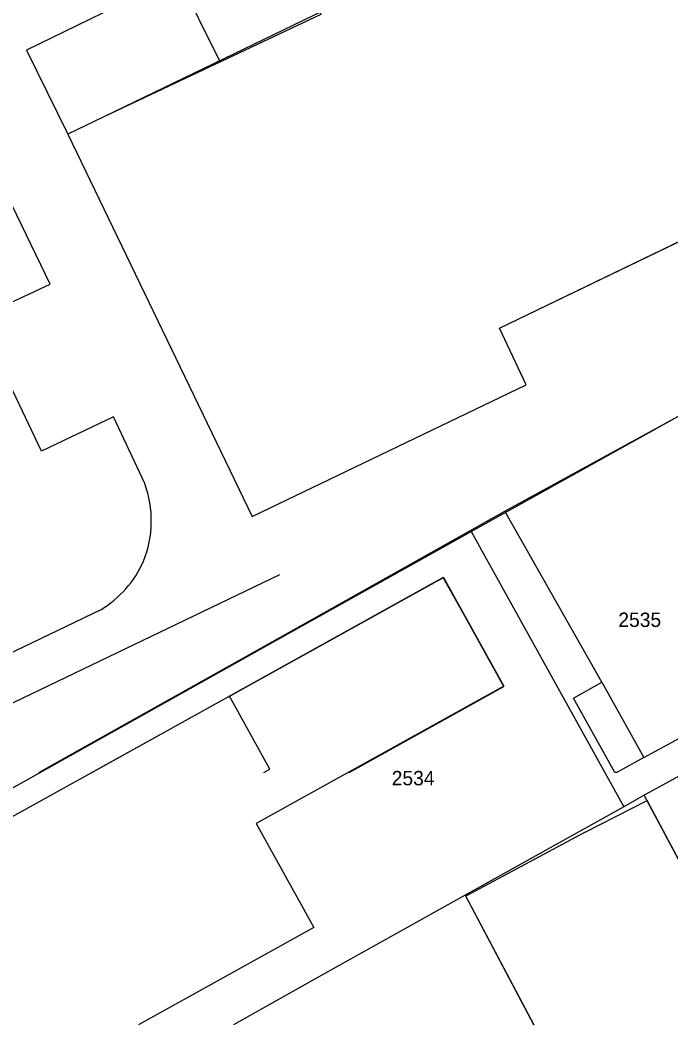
# Model space of a CAD drawing. Extents: x 148816 to 151297, y 399515 to 402500.
# Drawn here: x 149895 to 149976.4, y 399515.3 to 399641 of the extents above; entities that cross this region are included whole.
import ezdxf

# ---------------------------------------------------------------- set-up
doc = ezdxf.new("R2010")
doc.units = 0
for name, color, linetype in [('B01 Hoofdgebouw  [D] Norm', 7, 'Continuous'), ('B01 Hoofdgebouw  [T] Norm', 7, 'Continuous'), ('B01 hoofgebouw', 7, 'Continuous'), ('G01 perceelsgrens', 7, 'Continuous'), ('T04 Haag heg  [D] Gem', 7, 'Continuous'), ('V00 Kant verharding algemeen  [T] Norm', 7, 'Continuous'), ('Z01 perceelnummer', 7, 'Continuous')]:
    doc.layers.add(name, color=color, linetype=linetype)

msp = doc.modelspace()

# ---------------------------------------------------------------- linework, layer by layer
at = {"layer": 'B01 Hoofdgebouw  [D] Norm'}
for points in [[(149925.79, 399700.61), (149904.66, 399690.4), (149924.6, 399649.02), (149931.08, 399652.14), (149934.53, 399644.98), (149931.69, 399643.61), (149932.6, 399641.71), (149905.45, 399628.91)], [(149969.38, 399546.87), (149964.18, 399556.16), (149967.72, 399558.14), (149972.98, 399548.74), (149969.62, 399546.87)], [(149925.47, 399546.87), (149926.23, 399547.29), (149921.16, 399556.4)], [(149969.62, 399546.87), (149969.38, 399546.87)]]:
    msp.add_lwpolyline(points, dxfattribs=at)
at = {"layer": 'B01 Hoofdgebouw  [T] Norm'}
for p, q in [((149905.45, 399628.91), (149900.95, 399626.74)), ((149900.95, 399626.74), (149923.99, 399578.88)), ((149954.92, 399602.46), (150000, 399624.16)), ((149958.27, 399595.35), (149954.92, 399602.46)), ((149923.99, 399578.88), (149958.27, 399595.35)), ((149947.91, 399571.25), (149903.99, 399546.87)), ((149950.34, 399566.88), (149947.91, 399571.25))]:
    msp.add_line(p, q, dxfattribs=at)
msp.add_lwpolyline([(149936.12, 399546.87), (149955.48, 399557.63), (149950.34, 399566.88)], dxfattribs=at)
at = {"layer": 'B01 hoofgebouw'}
for points in [[(149925.79, 399700.61), (149904.76, 399690.46), (149924.63, 399649.2), (149931.08, 399652.31), (149935.4, 399643.35), (149905.45, 399628.91)], [(149905.45, 399628.91), (149900.95, 399626.74), (149923.99, 399578.88), (149958.27, 399595.35), (149954.92, 399602.46)], [(149954.92, 399602.46), (149981.38, 399615.2)], [(149921.33, 399556.5), (149947.94, 399571.27)], [(149947.94, 399571.27), (149955.5, 399557.66), (149924.52, 399540.46)], [(149920.95, 399556.29), (149921.33, 399556.5)], [(149920.95, 399556.29), (149877.12, 399531.96), (149886.38, 399515.27)], [(149965.65, 399539.37), (149973.39, 399543.37)], [(149988.36, 399515.27), (149973.39, 399543.37)], [(149924.51, 399540.46), (149931.73, 399527.46), (149909.79, 399515.27)], [(149924.52, 399540.46), (149931.73, 399527.46)], [(149965.65, 399539.37), (149950.73, 399531.36)], [(149959.23, 399515.28), (149950.73, 399531.36)], [(149959.23, 399515.28), (149959.21, 399515.27)]]:
    msp.add_lwpolyline(points, dxfattribs=at)
at = {"layer": 'G01 perceelsgrens'}
for points in [[(149951.4, 399577.02), (149977.69, 399591.64), (150000, 399604.1)], [(149867.82, 399530.25), (149927.43, 399563.63), (149951.4, 399577.02)], [(149951.4, 399577.02), (149970.47, 399542.55)], [(150000, 399558.92), (149996.47, 399556.94), (149975.4, 399545.31), (149973.05, 399544)], [(149973.05, 399544), (149970.47, 399542.55)], [(149985.86, 399519.96), (149973.05, 399544)], [(149970.47, 399542.55), (149950.65, 399531.49)], [(149950.65, 399531.49), (149932.74, 399521.49), (149921.67, 399515.27)], [(149950.65, 399531.49), (149959.23, 399515.27)]]:
    msp.add_lwpolyline(points, dxfattribs=at)
at = {"layer": 'T04 Haag heg  [D] Gem'}
for points in [[(149930.31, 399565.34), (149955.59, 399579.56)], [(149897.32, 399546.87), (149930.31, 399565.34)]]:
    msp.add_lwpolyline(points, dxfattribs=at)
at = {"layer": 'V00 Kant verharding algemeen  [T] Norm'}
for p, q in [((149875.92, 399546.87), (149927.47, 399571.62)), ((149905.08, 399567.22), (149862.72, 399546.87))]:
    msp.add_line(p, q, dxfattribs=at)
for points in [[(149910.57, 399583.02), (149906.68, 399591.36), (149897.67, 399587.04), (149889.72, 399603.75), (149898.73, 399607.97), (149878.52, 399649.79), (149906.68, 399663.47), (149897.5, 399682.76), (149906.24, 399687.14)], [(149920.01, 399635.77), (149914.71, 399646.48), (149895.77, 399637.24), (149900.95, 399626.74)], [(149967.72, 399558.14), (149955.59, 399579.56), (149977.69, 399591.64)], [(149972.98, 399548.74), (149994.98, 399560.65)]]:
    msp.add_lwpolyline(points, dxfattribs=at)
for centre, radius, start, end in [((149897.79, 399578.33), 13.61, 338.2246, 20.1269), ((149897.9, 399578.94), 13.75, 301.494, 335.7033)]:
    msp.add_arc(centre, radius, start, end, dxfattribs=at)

# ---------------------------------------------------------------- texts
at = {"layer": 'Z01 perceelnummer'}
for s, p in [('2535', (149969.8, 399565.06)), ('2534', (149941.46, 399545.25))]:
    msp.add_text(s, height=1.8, dxfattribs=at).set_placement(p)

doc.saveas('drawing.dxf')
